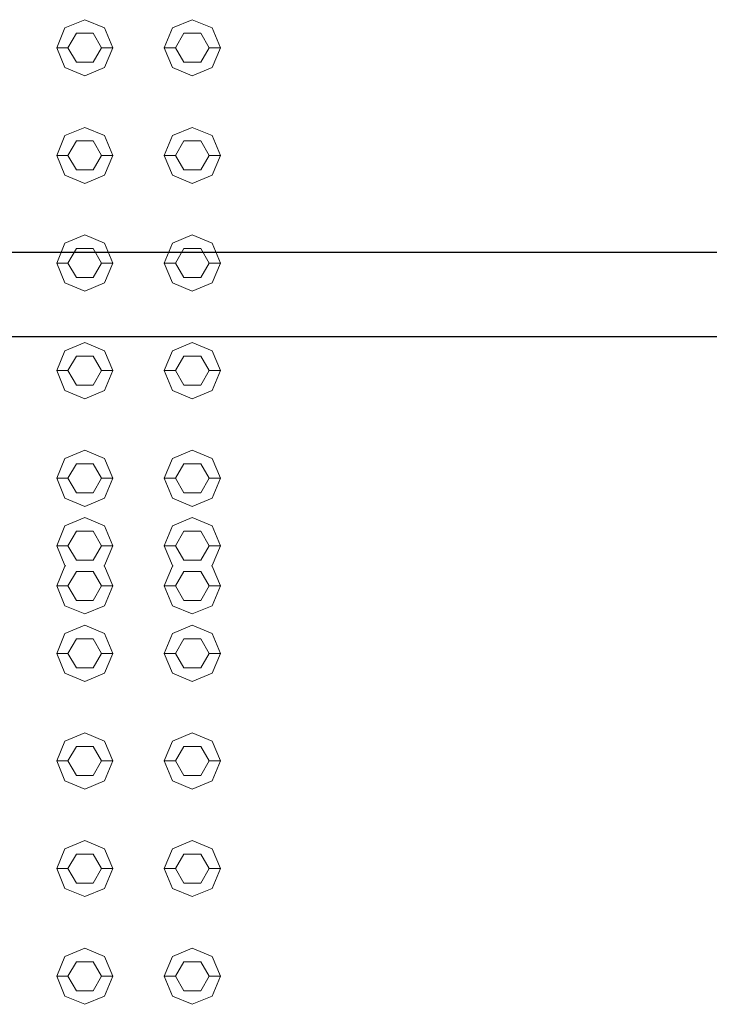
# Model space of a CAD drawing. Header units: millimetres. Extents: x -261 to 187, y -214 to 106.
# Tile 528 of 656: x -211.474 to -211.165, y 1.995 to 2.435. Entities that reach past the tile are written whole.
import ezdxf

# ---------------------------------------------------------------- set-up
doc = ezdxf.new("R2010")
doc.units = ezdxf.units.MM
doc.header["$LTSCALE"] = 0.005
doc.header["$MEASUREMENT"] = 0
doc.layers.add('AP-Condutos Ar condicionado', color=4, linetype='Continuous', lineweight=25)
doc.layers.add('IFC-Elemento construtivo genérico-Contorno', color=9, linetype='Continuous', lineweight=5)

msp = doc.modelspace()

# ---------------------------------------------------------------- linework, layer by layer
at = {"layer": 'AP-Condutos Ar condicionado'}
for p, q in [((-201.10588, 2.33105), (-216.4127, 2.33105)), ((-201.10588, 2.29338), (-216.4127, 2.29338))]:
    msp.add_line(p, q, dxfattribs=at)
at = {"layer": 'IFC-Elemento construtivo genérico-Contorno', "lineweight": 5}
for p, q in [((-211.45338, 2.43135), (-211.44452, 2.43502)), ((-211.44452, 2.43502), (-211.43567, 2.43135)), ((-211.40529, 2.43135), (-211.39643, 2.43502)), ((-211.39643, 2.43502), (-211.38758, 2.43135)), ((-211.45705, 2.42249), (-211.45338, 2.43135)), ((-211.45204, 2.42249), (-211.44828, 2.429)), ((-211.44828, 2.429), (-211.44077, 2.429)), ((-211.44077, 2.429), (-211.43701, 2.42249)), ((-211.43567, 2.43135), (-211.432, 2.42249)), ((-211.40896, 2.42249), (-211.40529, 2.43135)), ((-211.40395, 2.42249), (-211.40019, 2.429)), ((-211.40019, 2.429), (-211.39268, 2.429)), ((-211.39268, 2.429), (-211.38892, 2.42249)), ((-211.38758, 2.43135), (-211.38391, 2.42249)), ((-211.45705, 2.42249), (-211.45204, 2.42249)), ((-211.45705, 2.42249), (-211.45338, 2.41364)), ((-211.45204, 2.42249), (-211.44828, 2.41599)), ((-211.44077, 2.41599), (-211.43701, 2.42249)), ((-211.43701, 2.42249), (-211.432, 2.42249)), ((-211.43567, 2.41364), (-211.432, 2.42249)), ((-211.40896, 2.42249), (-211.40395, 2.42249)), ((-211.40896, 2.42249), (-211.40529, 2.41364)), ((-211.40395, 2.42249), (-211.40019, 2.41599)), ((-211.39268, 2.41599), (-211.38892, 2.42249)), ((-211.38892, 2.42249), (-211.38391, 2.42249)), ((-211.38758, 2.41364), (-211.38391, 2.42249)), ((-211.44828, 2.41599), (-211.44077, 2.41599)), ((-211.40019, 2.41599), (-211.39268, 2.41599)), ((-211.45338, 2.41364), (-211.44452, 2.40997)), ((-211.44452, 2.40997), (-211.43567, 2.41364)), ((-211.40529, 2.41364), (-211.39643, 2.40997)), ((-211.39643, 2.40997), (-211.38758, 2.41364)), ((-211.45338, 2.38326), (-211.44452, 2.38692)), ((-211.44452, 2.38692), (-211.43567, 2.38326)), ((-211.40529, 2.38326), (-211.39643, 2.38692)), ((-211.39643, 2.38692), (-211.38758, 2.38326)), ((-211.45705, 2.3744), (-211.45338, 2.38326)), ((-211.45204, 2.3744), (-211.44828, 2.38091)), ((-211.44828, 2.38091), (-211.44077, 2.38091)), ((-211.44077, 2.38091), (-211.43701, 2.3744)), ((-211.43567, 2.38326), (-211.432, 2.3744)), ((-211.40896, 2.3744), (-211.40529, 2.38326)), ((-211.40395, 2.3744), (-211.40019, 2.38091)), ((-211.40019, 2.38091), (-211.39268, 2.38091)), ((-211.39268, 2.38091), (-211.38892, 2.3744)), ((-211.38758, 2.38326), (-211.38391, 2.3744)), ((-211.45705, 2.3744), (-211.45204, 2.3744)), ((-211.45705, 2.3744), (-211.45338, 2.36554)), ((-211.45204, 2.3744), (-211.44828, 2.36789)), ((-211.44077, 2.36789), (-211.43701, 2.3744)), ((-211.43701, 2.3744), (-211.432, 2.3744)), ((-211.43567, 2.36554), (-211.432, 2.3744)), ((-211.40896, 2.3744), (-211.40395, 2.3744)), ((-211.40896, 2.3744), (-211.40529, 2.36554)), ((-211.40395, 2.3744), (-211.40019, 2.36789)), ((-211.39268, 2.36789), (-211.38892, 2.3744)), ((-211.38892, 2.3744), (-211.38391, 2.3744)), ((-211.38758, 2.36554), (-211.38391, 2.3744)), ((-211.44828, 2.36789), (-211.44077, 2.36789)), ((-211.40019, 2.36789), (-211.39268, 2.36789)), ((-211.45338, 2.36554), (-211.44452, 2.36187)), ((-211.44452, 2.36187), (-211.43567, 2.36554)), ((-211.40529, 2.36554), (-211.39643, 2.36187)), ((-211.39643, 2.36187), (-211.38758, 2.36554)), ((-211.45338, 2.33516), (-211.44452, 2.33883)), ((-211.44452, 2.33883), (-211.43567, 2.33516)), ((-211.40529, 2.33516), (-211.39643, 2.33883)), ((-211.39643, 2.33883), (-211.38758, 2.33516)), ((-211.45705, 2.32631), (-211.45338, 2.33516)), ((-211.45204, 2.32631), (-211.44828, 2.33282)), ((-211.44828, 2.33282), (-211.44077, 2.33282)), ((-211.44077, 2.33282), (-211.43701, 2.32631)), ((-211.43567, 2.33516), (-211.432, 2.32631)), ((-211.40896, 2.32631), (-211.40529, 2.33516)), ((-211.40395, 2.32631), (-211.40019, 2.33282)), ((-211.40019, 2.33282), (-211.39268, 2.33282)), ((-211.39268, 2.33282), (-211.38892, 2.32631)), ((-211.38758, 2.33516), (-211.38391, 2.32631)), ((-211.45705, 2.32631), (-211.45204, 2.32631)), ((-211.45705, 2.32631), (-211.45338, 2.31745)), ((-211.45204, 2.32631), (-211.44828, 2.3198)), ((-211.44077, 2.3198), (-211.43701, 2.32631)), ((-211.43701, 2.32631), (-211.432, 2.32631)), ((-211.43567, 2.31745), (-211.432, 2.32631)), ((-211.40896, 2.32631), (-211.40395, 2.32631)), ((-211.40896, 2.32631), (-211.40529, 2.31745)), ((-211.40395, 2.32631), (-211.40019, 2.3198)), ((-211.39268, 2.3198), (-211.38892, 2.32631)), ((-211.38892, 2.32631), (-211.38391, 2.32631)), ((-211.38758, 2.31745), (-211.38391, 2.32631)), ((-211.44828, 2.3198), (-211.44077, 2.3198)), ((-211.40019, 2.3198), (-211.39268, 2.3198)), ((-211.45338, 2.31745), (-211.44452, 2.31379)), ((-211.44452, 2.31379), (-211.43567, 2.31745)), ((-211.40529, 2.31745), (-211.39643, 2.31379)), ((-211.39643, 2.31379), (-211.38758, 2.31745)), ((-211.45338, 2.28707), (-211.44452, 2.29074)), ((-211.44452, 2.29074), (-211.43567, 2.28707)), ((-211.40529, 2.28707), (-211.39643, 2.29074)), ((-211.39643, 2.29074), (-211.38758, 2.28707)), ((-211.45705, 2.27822), (-211.45338, 2.28707)), ((-211.45204, 2.27822), (-211.44828, 2.28473)), ((-211.44828, 2.28473), (-211.44077, 2.28473)), ((-211.44077, 2.28473), (-211.43701, 2.27822)), ((-211.43567, 2.28707), (-211.432, 2.27822)), ((-211.40896, 2.27822), (-211.40529, 2.28707)), ((-211.40395, 2.27822), (-211.40019, 2.28473)), ((-211.40019, 2.28473), (-211.39268, 2.28473)), ((-211.39268, 2.28473), (-211.38892, 2.27822)), ((-211.38758, 2.28707), (-211.38391, 2.27822)), ((-211.45705, 2.27822), (-211.45204, 2.27822)), ((-211.45705, 2.27822), (-211.45338, 2.26936)), ((-211.45204, 2.27822), (-211.44828, 2.27171)), ((-211.44077, 2.27171), (-211.43701, 2.27822)), ((-211.43701, 2.27822), (-211.432, 2.27822)), ((-211.43567, 2.26936), (-211.432, 2.27822)), ((-211.40896, 2.27822), (-211.40395, 2.27822)), ((-211.40896, 2.27822), (-211.40529, 2.26936)), ((-211.40395, 2.27822), (-211.40019, 2.27171)), ((-211.39268, 2.27171), (-211.38892, 2.27822)), ((-211.38892, 2.27822), (-211.38391, 2.27822)), ((-211.38758, 2.26936), (-211.38391, 2.27822)), ((-211.44828, 2.27171), (-211.44077, 2.27171)), ((-211.40019, 2.27171), (-211.39268, 2.27171)), ((-211.45338, 2.26936), (-211.44452, 2.2657)), ((-211.44452, 2.2657), (-211.43567, 2.26936)), ((-211.40529, 2.26936), (-211.39643, 2.2657)), ((-211.39643, 2.2657), (-211.38758, 2.26936)), ((-211.45338, 2.23898), (-211.44452, 2.24265)), ((-211.44452, 2.24265), (-211.43567, 2.23898)), ((-211.40529, 2.23898), (-211.39643, 2.24265)), ((-211.39643, 2.24265), (-211.38758, 2.23898)), ((-211.45705, 2.23012), (-211.45338, 2.23898)), ((-211.45204, 2.23012), (-211.44828, 2.23663)), ((-211.44828, 2.23663), (-211.44077, 2.23663)), ((-211.44077, 2.23663), (-211.43701, 2.23012)), ((-211.43567, 2.23898), (-211.432, 2.23012)), ((-211.40896, 2.23012), (-211.40529, 2.23898)), ((-211.40395, 2.23012), (-211.40019, 2.23663)), ((-211.40019, 2.23663), (-211.39268, 2.23663)), ((-211.39268, 2.23663), (-211.38892, 2.23012)), ((-211.38758, 2.23898), (-211.38391, 2.23012)), ((-211.45705, 2.23012), (-211.45204, 2.23012)), ((-211.45705, 2.23012), (-211.45338, 2.22127)), ((-211.45204, 2.23012), (-211.44828, 2.22362)), ((-211.44077, 2.22362), (-211.43701, 2.23012)), ((-211.43701, 2.23012), (-211.432, 2.23012)), ((-211.43567, 2.22127), (-211.432, 2.23012)), ((-211.40896, 2.23012), (-211.40395, 2.23012)), ((-211.40896, 2.23012), (-211.40529, 2.22127)), ((-211.40395, 2.23012), (-211.40019, 2.22362)), ((-211.39268, 2.22362), (-211.38892, 2.23012)), ((-211.38892, 2.23012), (-211.38391, 2.23012)), ((-211.38758, 2.22127), (-211.38391, 2.23012)), ((-211.44828, 2.22362), (-211.44077, 2.22362)), ((-211.40019, 2.22362), (-211.39268, 2.22362)), ((-211.45338, 2.22127), (-211.44452, 2.2176)), ((-211.44452, 2.2176), (-211.43567, 2.22127)), ((-211.40529, 2.22127), (-211.39643, 2.2176)), ((-211.39643, 2.2176), (-211.38758, 2.22127)), ((-211.45705, 2.20002), (-211.45338, 2.20887)), ((-211.45338, 2.20887), (-211.44452, 2.21254)), ((-211.44452, 2.21254), (-211.43567, 2.20887)), ((-211.43567, 2.20887), (-211.432, 2.20002)), ((-211.40896, 2.20002), (-211.40529, 2.20887)), ((-211.40529, 2.20887), (-211.39643, 2.21254)), ((-211.39643, 2.21254), (-211.38758, 2.20887)), ((-211.38758, 2.20887), (-211.38391, 2.20002)), ((-211.45204, 2.20002), (-211.44828, 2.20653)), ((-211.44828, 2.20653), (-211.44077, 2.20653)), ((-211.44077, 2.20653), (-211.43701, 2.20002)), ((-211.40395, 2.20002), (-211.40019, 2.20653)), ((-211.40019, 2.20653), (-211.39268, 2.20653)), ((-211.39268, 2.20653), (-211.38892, 2.20002)), ((-211.45705, 2.20002), (-211.45204, 2.20002)), ((-211.45705, 2.20002), (-211.45338, 2.19116)), ((-211.45204, 2.20002), (-211.44828, 2.19351)), ((-211.44077, 2.19351), (-211.43701, 2.20002)), ((-211.43701, 2.20002), (-211.432, 2.20002)), ((-211.43567, 2.19116), (-211.432, 2.20002)), ((-211.40896, 2.20002), (-211.40395, 2.20002)), ((-211.40896, 2.20002), (-211.40529, 2.19116)), ((-211.40395, 2.20002), (-211.40019, 2.19351)), ((-211.39268, 2.19351), (-211.38892, 2.20002)), ((-211.38892, 2.20002), (-211.38391, 2.20002)), ((-211.38758, 2.19116), (-211.38391, 2.20002)), ((-211.45705, 2.18204), (-211.45338, 2.19089)), ((-211.45338, 2.19116), (-211.45305, 2.19102)), ((-211.45338, 2.19089), (-211.45305, 2.19102)), ((-211.44828, 2.19351), (-211.44077, 2.19351)), ((-211.43599, 2.19102), (-211.43567, 2.19116)), ((-211.43599, 2.19102), (-211.43567, 2.19089)), ((-211.43567, 2.19089), (-211.432, 2.18204)), ((-211.40896, 2.18204), (-211.40529, 2.19089)), ((-211.40529, 2.19116), (-211.40496, 2.19102)), ((-211.40529, 2.19089), (-211.40496, 2.19102)), ((-211.40019, 2.19351), (-211.39268, 2.19351)), ((-211.3879, 2.19102), (-211.38758, 2.19116)), ((-211.3879, 2.19102), (-211.38758, 2.19089)), ((-211.38758, 2.19089), (-211.38391, 2.18204)), ((-211.45204, 2.18204), (-211.44828, 2.18854)), ((-211.44828, 2.18854), (-211.44077, 2.18854)), ((-211.44077, 2.18854), (-211.43701, 2.18204)), ((-211.40395, 2.18204), (-211.40019, 2.18854)), ((-211.40019, 2.18854), (-211.39268, 2.18854)), ((-211.39268, 2.18854), (-211.38892, 2.18204)), ((-211.45705, 2.18204), (-211.45204, 2.18204)), ((-211.45705, 2.18204), (-211.45338, 2.17318)), ((-211.45204, 2.18204), (-211.44828, 2.17553)), ((-211.44077, 2.17553), (-211.43701, 2.18204)), ((-211.43701, 2.18204), (-211.432, 2.18204)), ((-211.43567, 2.17318), (-211.432, 2.18204)), ((-211.40896, 2.18204), (-211.40395, 2.18204)), ((-211.40896, 2.18204), (-211.40529, 2.17318)), ((-211.40395, 2.18204), (-211.40019, 2.17553)), ((-211.39268, 2.17553), (-211.38892, 2.18204)), ((-211.38892, 2.18204), (-211.38391, 2.18204)), ((-211.38758, 2.17318), (-211.38391, 2.18204)), ((-211.45338, 2.17318), (-211.44452, 2.16951)), ((-211.44828, 2.17553), (-211.44077, 2.17553)), ((-211.44452, 2.16951), (-211.43567, 2.17318)), ((-211.40529, 2.17318), (-211.39643, 2.16951)), ((-211.40019, 2.17553), (-211.39268, 2.17553)), ((-211.39643, 2.16951), (-211.38758, 2.17318)), ((-211.45338, 2.16078), (-211.44452, 2.16445)), ((-211.44452, 2.16445), (-211.43567, 2.16078)), ((-211.40529, 2.16078), (-211.39643, 2.16445)), ((-211.39643, 2.16445), (-211.38758, 2.16078)), ((-211.45705, 2.15192), (-211.45338, 2.16078)), ((-211.43567, 2.16078), (-211.432, 2.15192)), ((-211.40896, 2.15192), (-211.40529, 2.16078)), ((-211.38758, 2.16078), (-211.38391, 2.15192)), ((-211.45204, 2.15192), (-211.44828, 2.15843)), ((-211.44828, 2.15843), (-211.44077, 2.15843)), ((-211.44077, 2.15843), (-211.43701, 2.15192)), ((-211.40395, 2.15192), (-211.40019, 2.15843)), ((-211.40019, 2.15843), (-211.39268, 2.15843)), ((-211.39268, 2.15843), (-211.38892, 2.15192)), ((-211.45705, 2.15192), (-211.45204, 2.15192)), ((-211.45705, 2.15192), (-211.45338, 2.14307)), ((-211.45204, 2.15192), (-211.44828, 2.14542)), ((-211.44077, 2.14542), (-211.43701, 2.15192)), ((-211.43701, 2.15192), (-211.432, 2.15192)), ((-211.43567, 2.14307), (-211.432, 2.15192)), ((-211.40896, 2.15192), (-211.40395, 2.15192)), ((-211.40896, 2.15192), (-211.40529, 2.14307)), ((-211.40395, 2.15192), (-211.40019, 2.14542)), ((-211.39268, 2.14542), (-211.38892, 2.15192)), ((-211.38892, 2.15192), (-211.38391, 2.15192)), ((-211.38758, 2.14307), (-211.38391, 2.15192)), ((-211.45338, 2.14307), (-211.44452, 2.1394)), ((-211.44828, 2.14542), (-211.44077, 2.14542)), ((-211.44452, 2.1394), (-211.43567, 2.14307)), ((-211.40529, 2.14307), (-211.39643, 2.1394)), ((-211.40019, 2.14542), (-211.39268, 2.14542)), ((-211.39643, 2.1394), (-211.38758, 2.14307)), ((-211.45338, 2.11269), (-211.44452, 2.11636)), ((-211.44452, 2.11636), (-211.43567, 2.11269)), ((-211.40529, 2.11269), (-211.39643, 2.11636)), ((-211.39643, 2.11636), (-211.38758, 2.11269)), ((-211.45705, 2.10383), (-211.45338, 2.11269)), ((-211.43567, 2.11269), (-211.432, 2.10383)), ((-211.40896, 2.10383), (-211.40529, 2.11269)), ((-211.38758, 2.11269), (-211.38391, 2.10383)), ((-211.45204, 2.10383), (-211.44828, 2.11034)), ((-211.44828, 2.11034), (-211.44077, 2.11034)), ((-211.44077, 2.11034), (-211.43701, 2.10383)), ((-211.40395, 2.10383), (-211.40019, 2.11034)), ((-211.40019, 2.11034), (-211.39268, 2.11034)), ((-211.39268, 2.11034), (-211.38892, 2.10383)), ((-211.45705, 2.10383), (-211.45204, 2.10383)), ((-211.45705, 2.10383), (-211.45338, 2.09498)), ((-211.45204, 2.10383), (-211.44828, 2.09733)), ((-211.44077, 2.09733), (-211.43701, 2.10383)), ((-211.43701, 2.10383), (-211.432, 2.10383)), ((-211.43567, 2.09498), (-211.432, 2.10383)), ((-211.40896, 2.10383), (-211.40395, 2.10383)), ((-211.40896, 2.10383), (-211.40529, 2.09498)), ((-211.40395, 2.10383), (-211.40019, 2.09733)), ((-211.39268, 2.09733), (-211.38892, 2.10383)), ((-211.38892, 2.10383), (-211.38391, 2.10383)), ((-211.38758, 2.09498), (-211.38391, 2.10383)), ((-211.45338, 2.09498), (-211.44452, 2.09131)), ((-211.44828, 2.09733), (-211.44077, 2.09733)), ((-211.44452, 2.09131), (-211.43567, 2.09498)), ((-211.40529, 2.09498), (-211.39643, 2.09131)), ((-211.40019, 2.09733), (-211.39268, 2.09733)), ((-211.39643, 2.09131), (-211.38758, 2.09498)), ((-211.45338, 2.0646), (-211.44452, 2.06826)), ((-211.44452, 2.06826), (-211.43567, 2.0646)), ((-211.40529, 2.0646), (-211.39643, 2.06826)), ((-211.39643, 2.06826), (-211.38758, 2.0646)), ((-211.45705, 2.05574), (-211.45338, 2.0646)), ((-211.43567, 2.0646), (-211.432, 2.05574)), ((-211.40896, 2.05574), (-211.40529, 2.0646)), ((-211.38758, 2.0646), (-211.38391, 2.05574)), ((-211.45204, 2.05574), (-211.44828, 2.06225)), ((-211.44828, 2.06225), (-211.44077, 2.06225)), ((-211.44077, 2.06225), (-211.43701, 2.05574)), ((-211.40395, 2.05574), (-211.40019, 2.06225)), ((-211.40019, 2.06225), (-211.39268, 2.06225)), ((-211.39268, 2.06225), (-211.38892, 2.05574)), ((-211.45705, 2.05574), (-211.45204, 2.05574)), ((-211.45705, 2.05574), (-211.45338, 2.04689)), ((-211.45204, 2.05574), (-211.44828, 2.04923)), ((-211.44077, 2.04923), (-211.43701, 2.05574)), ((-211.43701, 2.05574), (-211.432, 2.05574)), ((-211.43567, 2.04689), (-211.432, 2.05574)), ((-211.40896, 2.05574), (-211.40395, 2.05574)), ((-211.40896, 2.05574), (-211.40529, 2.04689)), ((-211.40395, 2.05574), (-211.40019, 2.04923)), ((-211.39268, 2.04923), (-211.38892, 2.05574)), ((-211.38892, 2.05574), (-211.38391, 2.05574)), ((-211.38758, 2.04689), (-211.38391, 2.05574)), ((-211.45338, 2.04689), (-211.44452, 2.04322)), ((-211.44828, 2.04923), (-211.44077, 2.04923)), ((-211.44452, 2.04322), (-211.43567, 2.04689)), ((-211.40529, 2.04689), (-211.39643, 2.04322)), ((-211.40019, 2.04923), (-211.39268, 2.04923)), ((-211.39643, 2.04322), (-211.38758, 2.04689)), ((-211.45338, 2.01651), (-211.44452, 2.02017)), ((-211.44452, 2.02017), (-211.43567, 2.01651)), ((-211.40529, 2.01651), (-211.39643, 2.02017)), ((-211.39643, 2.02017), (-211.38758, 2.01651)), ((-211.45705, 2.00765), (-211.45338, 2.01651)), ((-211.43567, 2.01651), (-211.432, 2.00765)), ((-211.40896, 2.00765), (-211.40529, 2.01651)), ((-211.38758, 2.01651), (-211.38391, 2.00765)), ((-211.45204, 2.00765), (-211.44828, 2.01416)), ((-211.44828, 2.01416), (-211.44077, 2.01416)), ((-211.44077, 2.01416), (-211.43701, 2.00765)), ((-211.40395, 2.00765), (-211.40019, 2.01416)), ((-211.40019, 2.01416), (-211.39268, 2.01416)), ((-211.39268, 2.01416), (-211.38892, 2.00765)), ((-211.45705, 2.00765), (-211.45204, 2.00765)), ((-211.45705, 2.00765), (-211.45338, 1.9988)), ((-211.45204, 2.00765), (-211.44828, 2.00114)), ((-211.44077, 2.00114), (-211.43701, 2.00765)), ((-211.43701, 2.00765), (-211.432, 2.00765)), ((-211.43567, 1.9988), (-211.432, 2.00765)), ((-211.40896, 2.00765), (-211.40395, 2.00765)), ((-211.40896, 2.00765), (-211.40529, 1.9988)), ((-211.40395, 2.00765), (-211.40019, 2.00114)), ((-211.39268, 2.00114), (-211.38892, 2.00765)), ((-211.38892, 2.00765), (-211.38391, 2.00765)), ((-211.38758, 1.9988), (-211.38391, 2.00765)), ((-211.45338, 1.9988), (-211.44452, 1.99513)), ((-211.44828, 2.00114), (-211.44077, 2.00114)), ((-211.44452, 1.99513), (-211.43567, 1.9988)), ((-211.40529, 1.9988), (-211.39643, 1.99513)), ((-211.40019, 2.00114), (-211.39268, 2.00114)), ((-211.39643, 1.99513), (-211.38758, 1.9988))]:
    msp.add_line(p, q, dxfattribs=at)

doc.saveas('drawing.dxf')
